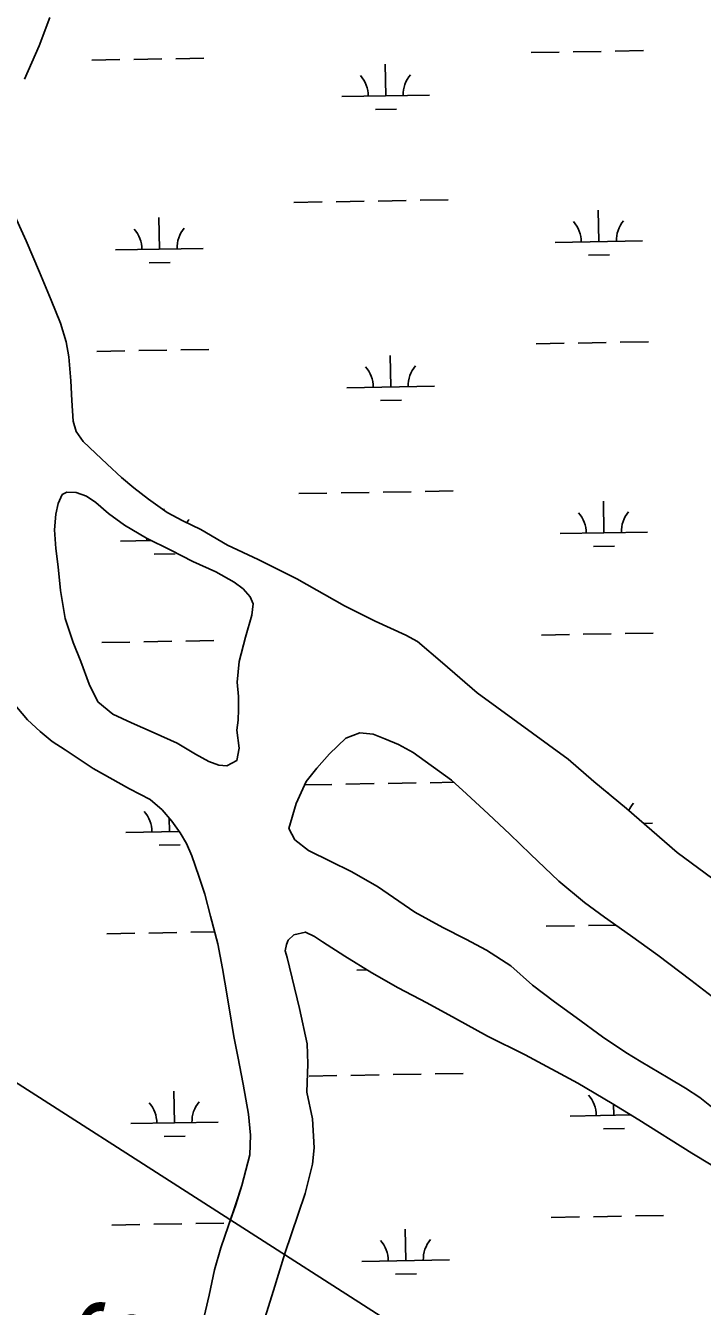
# Model space of a CAD drawing. Extents: x 3887375 to 3925618, y 296674 to 322633.
# Drawn here: x 3894533 to 3895306, y 315493 to 316956 of the extents above; entities that cross this region are included whole.
import ezdxf

# ---------------------------------------------------------------- set-up
doc = ezdxf.new("R2010")
doc.units = 0
for name, color, linetype in [('V-RIVR-IDEN', 7, 'Continuous'), ('V-TOPO-SHOR', 7, 'Continuous'), ('V-UTIL-LINE', 7, 'Continuous'), ('V-WETL-SWMP', 7, 'Continuous')]:
    doc.layers.add(name, color=color, linetype=linetype)

msp = doc.modelspace()

# ---------------------------------------------------------------- linework, layer by layer
at = {"layer": 'V-TOPO-SHOR'}
msp.add_line((3894776.8, 316130.2), (3894774.2, 316151), dxfattribs=at)
for points in [[(3894531.6, 316894.6), (3894548.3, 316932.6), (3894560.7, 316965)], [(3895405, 315916.8), (3895276.9, 316011.1), (3895219, 316061.4), (3895181.9, 316092.3), (3895152.7, 316117.8), (3895048.7, 316193.6), (3895009, 316227.8), (3894980.4, 316252.3), (3894967, 316259.4), (3894932.3, 316275.4), (3894897, 316293.1), (3894842.8, 316323.9), (3894798.6, 316346), (3894763.6, 316362.1), (3894732.9, 316380), (3894712.3, 316389.9), (3894694.7, 316399.4), (3894673.1, 316414.6), (3894656.5, 316427.7), (3894642.5, 316439.4), (3894626, 316454.8), (3894612.7, 316467.2), (3894598.7, 316480.6), (3894590.6, 316492), (3894587.2, 316503.9), (3894585.6, 316527.6), (3894584.6, 316550), (3894582.4, 316577.4), (3894579.4, 316594.6), (3894572.8, 316615.8), (3894562, 316642), (3894548.9, 316673.9), (3894533.7, 316709.7), (3894516.8, 316746.8)], [(3894776.8, 316130.2), (3894774, 316116.1), (3894762.7, 316110.3), (3894753.5, 316111.1), (3894742, 316115.2), (3894727, 316123.4), (3894706.1, 316135.9), (3894679.9, 316147.8), (3894653.7, 316159.4), (3894632.4, 316169.3), (3894615.5, 316183.4), (3894605.3, 316203.4), (3894596.1, 316229.2), (3894587.2, 316251.1), (3894578.1, 316278.3), (3894572.7, 316310.6), (3894570.1, 316337.4), (3894567.5, 316358.5), (3894565.8, 316379.6), (3894567.4, 316397.7), (3894570.2, 316409.9), (3894574.7, 316420), (3894580, 316422.9), (3894590.5, 316422.4), (3894602.3, 316418.3), (3894613.1, 316410.9), (3894627.4, 316398.5), (3894645.7, 316385), (3894670.8, 316370.1), (3894698.6, 316356.5), (3894723.8, 316343.6), (3894750, 316331.6), (3894771.2, 316320.1), (3894781.3, 316312.4), (3894789.4, 316303.3), (3894792.9, 316295.1), (3894791.1, 316282.2), (3894784.1, 316257.3), (3894776.7, 316229.4), (3894774.4, 316205.7), (3894776.1, 316189.5), (3894775.9, 316174.7), (3894775.7, 316162.2), (3894774.2, 316151)], [(3894675.1, 316071.8), (3894651.6, 316084), (3894610.1, 316107.1), (3894578.1, 316128.3), (3894563.4, 316138.1), (3894549.4, 316149.2), (3894535.1, 316162.9), (3894518.6, 316182)], [(3895323.7, 315714.7), (3895302.9, 315731.2), (3895286.6, 315742), (3895266.7, 315753.9), (3895236, 315772.1), (3895218.4, 315782.9), (3895191.6, 315800.8), (3895161.6, 315822.7), (3895136.9, 315840.6), (3895111.8, 315859.7), (3895087.1, 315881.9), (3895059.3, 315899.8), (3895035.8, 315912.3), (3895009.3, 315925.6), (3894977.3, 315942.9), (3894934.9, 315972.5), (3894904.8, 315989.5), (3894881.3, 316001), (3894855.8, 316013.6), (3894840.5, 316025.7), (3894833.4, 316038.7), (3894841.8, 316067.2), (3894853.4, 316092.4), (3894865.5, 316107.4), (3894879.9, 316123.7), (3894898.6, 316141.8), (3894914.5, 316147.8), (3894929.7, 316146.3), (3894943.1, 316141.1), (3894958.8, 316134.6), (3894975.5, 316125.5), (3895019.2, 316093.8), (3895036.4, 316078.1), (3895061.4, 316054.9), (3895086.1, 316032.2), (3895109.5, 316009.4), (3895142, 315978.6), (3895171.2, 315954.1), (3895194, 315937.2), (3895223.7, 315916.3), (3895255, 315893.8), (3895292.8, 315865.5), (3895327.3, 315838.6)], [(3894709.4, 316033.7), (3894699.8, 316047), (3894688.8, 316060), (3894675.1, 316071.8)], [(3894734, 315469.8), (3894742.5, 315505.6), (3894748.5, 315534.5), (3894755.8, 315559.7), (3894764.8, 315585.3), (3894772.8, 315608.9), (3894780, 315630.9), (3894788.8, 315666), (3894789.8, 315688.4), (3894787.5, 315712.2), (3894781.5, 315746.5), (3894775.4, 315778.3), (3894770.8, 315801.1), (3894765.3, 315833.8), (3894760.5, 315863.2), (3894757.8, 315878.7), (3894752.3, 315906.8), (3894744.2, 315938.6), (3894737.4, 315963.4), (3894730.8, 315984.3), (3894722.9, 316007.4), (3894716.8, 316021.4), (3894709.4, 316033.7)], [(3895103.4, 315780.2), (3895060.5, 315801.3), (3895023.9, 315821.7), (3894991.2, 315839.3), (3894958.5, 315856.6), (3894928.2, 315873.9), (3894897.5, 315892.8), (3894872, 315909), (3894862.7, 315915.2), (3894852.4, 315920.2), (3894839.4, 315917), (3894832.7, 315911.2), (3894831, 315906.2), (3894829.5, 315898.7), (3894831.7, 315891.1), (3894845.7, 315832.9), (3894854.6, 315792.8), (3894855.2, 315769.8), (3894854.1, 315737.5), (3894860.5, 315707.1), (3894862.3, 315673.8), (3894860.4, 315655), (3894852, 315621.8), (3894844, 315597.9), (3894828.8, 315553), (3894816, 315511), (3894800.4, 315461.2)], [(3895315.7, 315654.5), (3895293.8, 315667.7), (3895233.1, 315705.9), (3895202.9, 315724.5), (3895163.4, 315747.7), (3895103.4, 315780.2)]]:
    msp.add_lwpolyline(points, dxfattribs=at)
at = {"layer": 'V-UTIL-LINE'}
msp.add_lwpolyline([(3891385.6, 317757.3), (3896110, 314731.3), (3903763.5, 306349.6), (3906680.6, 302364)], dxfattribs=at)
at = {"layer": 'V-WETL-SWMP'}
for p, q in [((3895158.4, 316925.7), (3895190.4, 316926.2)), ((3895206.4, 316926.5), (3895238.4, 316927.1)), ((3894608.6, 316916.2), (3894640.6, 316916.8)), ((3894656.6, 316917.1), (3894688.6, 316917.6)), ((3894704.6, 316917.9), (3894736.6, 316918.4)), ((3894944.2, 316875.6), (3894943.6, 316911.6)), ((3895110.4, 316924.9), (3895142.4, 316925.4)), ((3894894.2, 316874.7), (3894994.2, 316876.4)), ((3894932.5, 316859.9), (3894956.5, 316860.3)), ((3894839.4, 316753.7), (3894871.4, 316754.2)), ((3894887.4, 316754.5), (3894919.4, 316755.1)), ((3894935.4, 316755.3), (3894967.4, 316755.9)), ((3894983.4, 316756.2), (3895015.4, 316756.7)), ((3894685.7, 316700.3), (3894685.1, 316736.3)), ((3895187.6, 316708.9), (3895186.9, 316744.9)), ((3895137.6, 316708.1), (3895237.6, 316709.8)), ((3894635.7, 316699.4), (3894735.7, 316701.2)), ((3895175.8, 316693.3), (3895199.8, 316693.7)), ((3894674, 316684.7), (3894698, 316685.1)), ((3895116.1, 316592.2), (3895148.1, 316592.8)), ((3895164.1, 316593.1), (3895196.1, 316593.6)), ((3895212.1, 316593.9), (3895244.1, 316594.4)), ((3894614.3, 316583.6), (3894646.3, 316584.2)), ((3894662.3, 316584.4), (3894694.3, 316585)), ((3894710.3, 316585.3), (3894742.3, 316585.8)), ((3894949.9, 316542.9), (3894949.3, 316578.9)), ((3894899.9, 316542.1), (3894999.9, 316543.8)), ((3894938.2, 316527.3), (3894962.2, 316527.7)), ((3894845.1, 316421.1), (3894877.1, 316421.6)), ((3894893.1, 316421.9), (3894925.1, 316422.4)), ((3894941.1, 316422.7), (3894973.1, 316423.3)), ((3894989.1, 316423.5), (3895021.1, 316424.1)), ((3894690.8, 316402.1), (3894690.8, 316403.7)), ((3895193.3, 316376.3), (3895192.7, 316412.3)), ((3895143.3, 316375.4), (3895243.3, 316377.1)), ((3894641.4, 316366.8), (3894676.3, 316367.4)), ((3895181.5, 316360.6), (3895205.5, 316361.1)), ((3894679.7, 316352), (3894703.7, 316352.4)), ((3894716, 316252.6), (3894748, 316253.2)), ((3895121.9, 316259.6), (3895153.9, 316260.2)), ((3895169.8, 316260.4), (3895201.8, 316261)), ((3895217.8, 316261.3), (3895249.8, 316261.8)), ((3894620, 316251), (3894652, 316251.5)), ((3894668, 316251.8), (3894700, 316252.4)), ((3894518.6, 316182), (3894535.1, 316162.9)), ((3894535.1, 316162.9), (3894549.4, 316149.2)), ((3894549.4, 316149.2), (3894563.4, 316138.1)), ((3894563.4, 316138.1), (3894578.1, 316128.3)), ((3894578.1, 316128.3), (3894610.1, 316107.1)), ((3894610.1, 316107.1), (3894651.6, 316084)), ((3894651.6, 316084), (3894675.1, 316071.8)), ((3894851.5, 316088.4), (3894882.8, 316089)), ((3894898.8, 316089.3), (3894930.8, 316089.8)), ((3894946.8, 316090.1), (3894978.8, 316090.6)), ((3894994.8, 316090.9), (3895021.8, 316091.4)), ((3895198.4, 316078.6), (3895198.4, 316079.7)), ((3894675.1, 316071.8), (3894688.8, 316060)), ((3894688.8, 316060), (3894699.8, 316047)), ((3894697.1, 316035), (3894696.9, 316050.4)), ((3894647.2, 316034.2), (3894708.3, 316035.2)), ((3894699.8, 316047), (3894709.4, 316033.7)), ((3894709.4, 316033.7), (3894716.8, 316021.4)), ((3895238.7, 316044.3), (3895249, 316044.5)), ((3894685.4, 316019.4), (3894709.4, 316019.8)), ((3894716.8, 316021.4), (3894722.9, 316007.4)), ((3894722.9, 316007.4), (3894730.8, 315984.3)), ((3894730.8, 315984.3), (3894737.4, 315963.4)), ((3894737.4, 315963.4), (3894744.2, 315938.6)), ((3894744.2, 315938.6), (3894752.3, 315906.8)), ((3894625.7, 315918.4), (3894657.7, 315918.9)), ((3894673.7, 315919.2), (3894705.7, 315919.7)), ((3894721.7, 315920), (3894748.8, 315920.5)), ((3895127.6, 315927), (3895159.6, 315927.5)), ((3895175.6, 315927.8), (3895206.7, 315928.3)), ((3894752.3, 315906.8), (3894757.8, 315878.7)), ((3894757.8, 315878.7), (3894760.5, 315863.2)), ((3894911.3, 315876.8), (3894923.1, 315877)), ((3894760.5, 315863.2), (3894765.3, 315833.8)), ((3894765.3, 315833.8), (3894770.8, 315801.1)), ((3894770.8, 315801.1), (3894775.4, 315778.3)), ((3894775.4, 315778.3), (3894781.5, 315746.5)), ((3894856.6, 315755.8), (3894888.5, 315756.4)), ((3894904.5, 315756.6), (3894936.5, 315757.2)), ((3894952.5, 315757.5), (3894984.5, 315758)), ((3895000.5, 315758.3), (3895032.5, 315758.8)), ((3894781.5, 315746.5), (3894787.5, 315712.2)), ((3894702.9, 315702.4), (3894702.2, 315738.4)), ((3894787.5, 315712.2), (3894789.8, 315688.4)), ((3895204.7, 315711), (3895204.5, 315723.6)), ((3894652.9, 315701.6), (3894752.8, 315703.3)), ((3895154.7, 315710.2), (3895224.2, 315711.4)), ((3894691.1, 315686.8), (3894715.1, 315687.2)), ((3894789.8, 315688.4), (3894788.8, 315666)), ((3895193, 315695.4), (3895217, 315695.8)), ((3894788.8, 315666), (3894780, 315630.9)), ((3894780, 315630.9), (3894772.7, 315608.9)), ((3894772.7, 315608.9), (3894764.8, 315585.3)), ((3895133.3, 315594.4), (3895165.3, 315594.9)), ((3895181.3, 315595.2), (3895213.3, 315595.7)), ((3895229.3, 315596), (3895261.3, 315596.6)), ((3894631.4, 315585.7), (3894663.4, 315586.3)), ((3894679.4, 315586.6), (3894711.4, 315587.1)), ((3894727.4, 315587.4), (3894759.4, 315587.9)), ((3894764.8, 315585.3), (3894755.8, 315559.7)), ((3894967, 315545.1), (3894966.4, 315581.1)), ((3894755.8, 315559.7), (3894748.5, 315534.5)), ((3894917, 315544.2), (3895017, 315545.9)), ((3894748.5, 315534.5), (3894742.5, 315505.6)), ((3894955.3, 315529.4), (3894979.3, 315529.8)), ((3894742.5, 315505.6), (3894734, 315469.8))]:
    msp.add_line(p, q, dxfattribs=at)
for points in [[(3894531.6, 316894.6), (3894548.3, 316932.6), (3894560.7, 316965)], [(3895276.9, 316011.1), (3895219, 316061.4), (3895181.9, 316092.3), (3895152.7, 316117.8), (3895048.7, 316193.6), (3895009, 316227.8), (3894980.4, 316252.3), (3894967, 316259.4), (3894932.3, 316275.4), (3894897, 316293.1), (3894842.8, 316323.9), (3894798.6, 316346), (3894763.6, 316362.1), (3894732.9, 316380), (3894712.3, 316389.9), (3894694.7, 316399.4), (3894673.1, 316414.6), (3894656.5, 316427.7), (3894642.5, 316439.4), (3894626, 316454.8), (3894612.7, 316467.2), (3894598.7, 316480.6), (3894590.6, 316492), (3894587.2, 316503.9), (3894585.6, 316527.6), (3894584.6, 316550), (3894582.4, 316577.4), (3894579.4, 316594.6), (3894572.8, 316615.8), (3894562, 316642), (3894548.9, 316673.9), (3894533.7, 316709.7), (3894516.8, 316746.8)], [(3895323.7, 315714.7), (3895302.9, 315731.2), (3895286.6, 315742), (3895266.7, 315753.9), (3895236, 315772.1), (3895218.4, 315782.9), (3895191.6, 315800.8), (3895161.6, 315822.7), (3895136.9, 315840.6), (3895111.8, 315859.7), (3895087.1, 315881.9), (3895059.3, 315899.8), (3895035.8, 315912.3), (3895009.3, 315925.6), (3894977.3, 315942.9), (3894934.9, 315972.5), (3894904.8, 315989.5), (3894881.3, 316001), (3894855.8, 316013.6), (3894840.5, 316025.7), (3894833.4, 316038.7), (3894841.8, 316067.2), (3894853.4, 316092.4), (3894865.5, 316107.4), (3894879.9, 316123.7), (3894898.6, 316141.8), (3894914.5, 316147.8), (3894929.7, 316146.3), (3894943.1, 316141.1), (3894958.8, 316134.6), (3894975.5, 316125.5), (3895019.2, 316093.8), (3895036.4, 316078.1), (3895061.4, 316054.9), (3895086.1, 316032.2), (3895109.5, 316009.4), (3895142, 315978.6), (3895171.2, 315954.1), (3895194, 315937.2), (3895223.7, 315916.3), (3895255, 315893.8), (3895292.8, 315865.5), (3895327.3, 315838.6)], [(3895405, 315916.8), (3895276.9, 316011.1)], [(3894800.4, 315461.2), (3894816, 315511), (3894828.8, 315553), (3894844, 315597.9), (3894852, 315621.8), (3894860.4, 315655), (3894862.3, 315673.8), (3894860.5, 315707.1), (3894854.1, 315737.5), (3894855.2, 315769.8), (3894854.6, 315792.8), (3894845.7, 315832.9), (3894831.7, 315891.1), (3894829.5, 315898.7), (3894831, 315906.2), (3894832.7, 315911.2), (3894839.4, 315917), (3894852.4, 315920.2), (3894862.7, 315915.2), (3894872, 315909), (3894897.5, 315892.8), (3894928.2, 315873.9), (3894958.5, 315856.6), (3894991.2, 315839.3), (3895023.9, 315821.7), (3895060.5, 315801.3)], [(3895060.5, 315801.3), (3895103.4, 315780.2), (3895163.4, 315747.7), (3895202.9, 315724.5), (3895233.1, 315705.9), (3895293.8, 315667.7), (3895315.7, 315654.5)]]:
    msp.add_lwpolyline(points, dxfattribs=at)
msp.add_lwpolyline([(3894774.2, 316151), (3894776.8, 316130.2), (3894774, 316116.1), (3894762.7, 316110.3), (3894753.5, 316111.1), (3894742, 316115.2), (3894727, 316123.4), (3894706.1, 316135.9), (3894679.9, 316147.8), (3894653.7, 316159.4), (3894632.4, 316169.3), (3894615.5, 316183.4), (3894605.3, 316203.4), (3894596.1, 316229.2), (3894587.2, 316251.1), (3894578.1, 316278.3), (3894572.7, 316310.6), (3894570.1, 316337.4), (3894567.5, 316358.5), (3894565.8, 316379.6), (3894567.4, 316397.7), (3894570.2, 316409.9), (3894574.7, 316420), (3894580, 316422.9), (3894590.5, 316422.4), (3894602.3, 316418.3), (3894613.1, 316410.9), (3894627.4, 316398.5), (3894645.7, 316385), (3894670.8, 316370.1), (3894698.6, 316356.5), (3894723.8, 316343.6), (3894750, 316331.6), (3894771.2, 316320.1), (3894781.3, 316312.4), (3894789.4, 316303.3), (3894792.9, 316295.1), (3894791.1, 316282.2), (3894784.1, 316257.3), (3894776.7, 316229.4), (3894774.4, 316205.7), (3894776.1, 316189.5), (3894775.9, 316174.7), (3894775.7, 316162.2)], close=True, dxfattribs=at)
for centre, start, end in [((3894889, 316875.1), 0.2115, 41.7552), ((3894999.4, 316877), 140.2115, 181.7552), ((3894630.5, 316699.8), 0.2115, 41.7552), ((3894741, 316701.7), 140.2115, 181.7552), ((3895132.3, 316708.4), 0.2115, 41.7552), ((3895242.8, 316710.3), 140.2115, 181.7552), ((3894894.7, 316542.5), 0.2115, 41.7552), ((3895005.1, 316544.4), 140.2115, 181.7552), ((3895138, 316375.8), 0.2115, 41.7552), ((3895248.5, 316377.7), 140.2115, 181.7552), ((3894746.7, 316369.1), 140.2115, 148.0332), ((3894636.2, 316367.2), 0.2115, 4.2951), ((3895254.2, 316045.1), 140.2115, 156.7686), ((3894641.9, 316034.6), 0.2115, 41.7552), ((3894758.1, 315703.8), 140.2115, 181.7552), ((3895149.4, 315710.6), 0.2115, 41.7552), ((3894647.6, 315701.9), 0.2115, 41.7552), ((3894911.8, 315544.6), 0.2115, 41.7552), ((3895022.3, 315546.5), 140.2115, 181.7552)]:
    msp.add_arc(centre, 35.2, start, end, dxfattribs=at)

# ---------------------------------------------------------------- texts
at = {"layer": 'V-RIVR-IDEN'}
msp.add_text('COCHRANS', height=83, rotation=65.7095, dxfattribs=at).set_placement((3894425.2, 314897.7))

doc.saveas('drawing.dxf')
